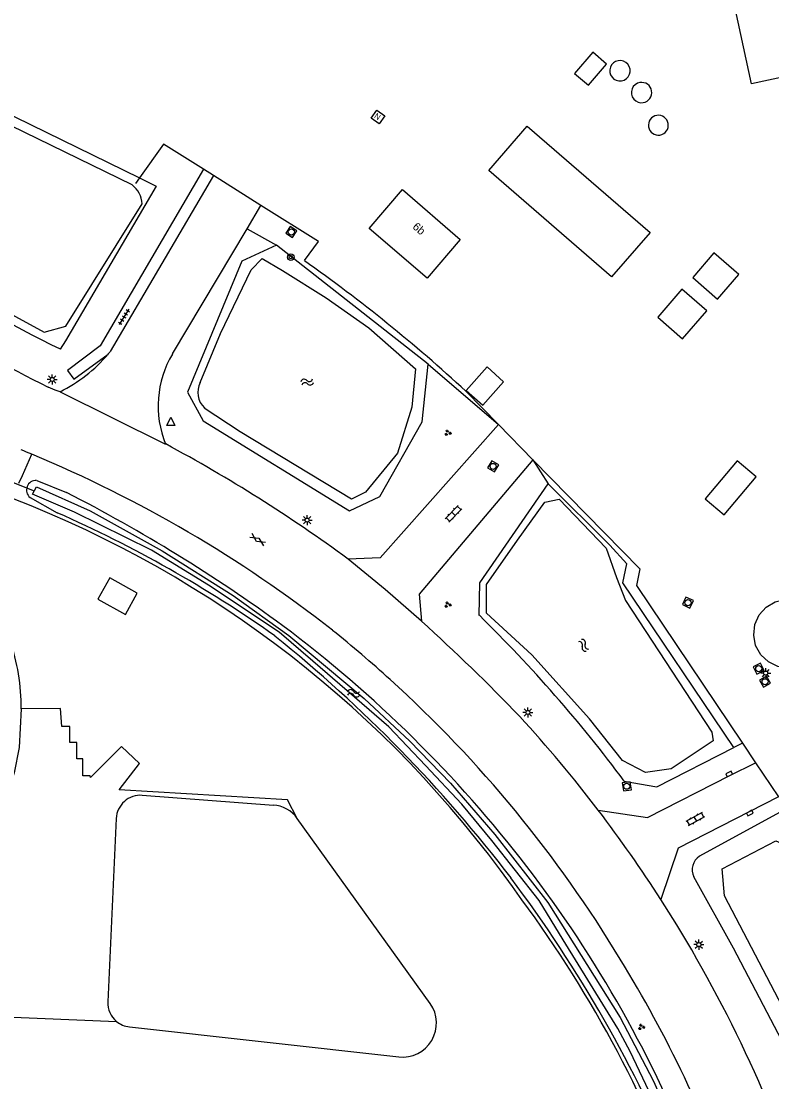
# Model space of a CAD drawing. Extents: x 130998 to 133001, y 398999 to 403002.
# Drawn here: x 132534.4 to 132627.2, y 401533.7 to 401664.8 of the extents above; entities that cross this region are included whole.
import ezdxf

# ---------------------------------------------------------------- set-up
doc = ezdxf.new("R2010")
doc.units = 0
for name, color, linetype in [('gg-afsc-hekwerk', 7, 'Continuous'), ('gg-anno-huisnummerreeks BGT', 7, 'Continuous'), ('gg-bbg-bijgebouw', 7, 'Continuous'), ('gg-bbg-hoofdgebouw', 7, 'Continuous'), ('gg-bbg-opslagtank', 7, 'Continuous'), ('gg-knt-bronhoudergrens', 7, 'Continuous'), ('gg-knt-verharding', 7, 'Continuous'), ('gg-knt-verharding nz', 7, 'Continuous'), ('gg-kntw-bovenkant insteek waterloop', 7, 'Continuous'), ('gg-kntw-waterlijn', 7, 'Continuous'), ('gg-kwrk-betonelement', 7, 'Continuous'), ('gg-kwrk-duiker nz buis', 7, 'Continuous'), ('gt-grn-groengrens', 7, 'Continuous'), ('gt-symb-boom', 7, 'Continuous'), ('gt-symb-gesloten verharding', 7, 'Continuous'), ('gt-symb-groenvak', 7, 'Continuous'), ('gt-symb-klinker verharding', 7, 'Continuous'), ('gt-symb-kolk', 7, 'Continuous'), ('gt-symb-lichtmast', 7, 'Continuous'), ('gt-symb-nortonput', 7, 'Continuous'), ('gt-symb-rioolschacht', 7, 'Continuous'), ('gt-symb-tegel verharding', 7, 'Continuous'), ('gt-symb-waterafsluiter', 7, 'Continuous'), ('gt-symb-watersymbool', 7, 'Continuous'), ('gx-grn-maaiveld', 7, 'Continuous')]:
    doc.layers.add(name, color=color, linetype=linetype)

# ---------------------------------------------------------------- blocks, each defined once
blk = doc.blocks.new('gt0-KOLK')
at = {"layer": 'gt-symb-kolk'}
blk.add_lwpolyline([(0, 0), (0.37, 0), (0.37, 0.4), (-0.38, 0.4), (-0.38, 0), (0, 0)], dxfattribs=at)
blk = doc.blocks.new('gt0-LMAST')
at = {"layer": 'gt-symb-lichtmast'}
for p, q in [((-0.18, 0.17), (-0.45, 0.44)), ((-0.01, 0.25), (-0.01, 0.62)), ((0.17, 0.17), (0.44, 0.44)), ((-0.26, 0), (-0.63, 0)), ((-0.18, -0.18), (-0.45, -0.45)), ((-0.01, -0.25), (-0.01, -0.63)), ((0.44, -0.45), (0.17, -0.18)), ((0.24, 0), (0.62, 0))]:
    blk.add_line(p, q, dxfattribs=at)
blk.add_circle((-0.01, 0), 0.25, dxfattribs=at)
blk = doc.blocks.new('gt0-WA')
at = {"layer": 'gt-symb-watersymbool'}
for centre, start, end in [((-0.32, 0.02), 28.0725, 151.9275), ((0.43, 0.42), 208.0725, 331.9275), ((-0.32, -0.43), 28.0725, 151.9275), ((0.43, -0.03), 208.0725, 331.9275)]:
    blk.add_arc(centre, 0.425, start, end, dxfattribs=at)
blk = doc.blocks.new('gt0-RS')
at = {"layer": 'gt-symb-rioolschacht'}
blk.add_lwpolyline([(-0.5, -0.5), (0.5, -0.5), (0.5, 0.5), (-0.5, 0.5)], close=True, dxfattribs=at)
blk.add_circle((0, 0), 0.375, dxfattribs=at)
blk = doc.blocks.new('gt0-GRVAK')
at = {"layer": 'gt-symb-groenvak'}
for p, q in [((-0.11, 0.19), (-0.23, 0.24)), ((-0.18, 0.15), (0.09, 0.15)), ((-0.09, 0.21), (-0.16, 0.32)), ((-0.05, 0.21), (-0.05, 0.39)), ((0, 0.21), (0.06, 0.32)), ((0.01, 0.19), (0.13, 0.24)), ((0.26, -0.05), (0.2, 0.06)), ((0.3, -0.05), (0.3, 0.13)), ((0.35, -0.05), (0.41, 0.06)), ((-0.24, -0.23), (-0.36, -0.18)), ((-0.32, -0.26), (-0.05, -0.26)), ((-0.23, -0.21), (-0.29, -0.09)), ((-0.18, -0.2), (-0.18, -0.02)), ((-0.14, -0.21), (-0.07, -0.09)), ((-0.12, -0.23), (0, -0.18)), ((0.24, -0.07), (0.12, -0.02)), ((0.17, -0.11), (0.44, -0.11)), ((0.37, -0.07), (0.49, -0.02))]:
    blk.add_line(p, q, dxfattribs=at)
blk = doc.blocks.new('gt0-KL1')
at = {"layer": 'gt-symb-klinker verharding'}
for p, q in [((-1.15, 0.3), (1.15, 0.3)), ((-1, -0.3), (-1, 0.3)), ((-0.5, 0.3), (-0.5, 0.45)), ((0, -0.3), (0, 0.3)), ((0.5, 0.3), (0.5, 0.45)), ((1, -0.3), (1, 0.3)), ((-1.15, -0.3), (1.15, -0.3)), ((-0.5, -0.45), (-0.5, -0.3)), ((0.5, -0.45), (0.5, -0.3))]:
    blk.add_line(p, q, dxfattribs=at)
blk = doc.blocks.new('gt0-GESVH1')
at = {"layer": 'gt-symb-gesloten verharding'}
for p, q in [((-0.99, -0.26), (0.01, 0.24)), ((0.01, -0.26), (-0.99, 0.24)), ((0.01, 0.24), (1.01, -0.26)), ((1.01, 0.24), (0.01, -0.26))]:
    blk.add_line(p, q, dxfattribs=at)
blk = doc.blocks.new('gt0-WAFSL')
at = {"layer": 'gt-symb-waterafsluiter'}
for p, q in [((-0.5, -0.33), (0, 0.67)), ((0, 0.67), (0.5, -0.33)), ((0.5, -0.33), (-0.5, -0.33))]:
    blk.add_line(p, q, dxfattribs=at)
blk = doc.blocks.new('gt0-TEG1')
at = {"layer": 'gt-symb-tegel verharding'}
for p, q in [((-1.12, 0), (1.12, 0)), ((-0.9, -0.25), (-0.9, 0.25)), ((-0.45, -0.25), (-0.45, 0.25)), ((0, -0.25), (0, 0.25)), ((0.45, -0.25), (0.45, 0.25)), ((0.9, -0.25), (0.9, 0.25))]:
    blk.add_line(p, q, dxfattribs=at)
blk = doc.blocks.new('gt0-NPUT')
at = {"layer": 'gt-symb-nortonput'}
blk.add_lwpolyline([(-0.57, -0.61), (-0.57, 0.59), (0.63, 0.59), (0.63, -0.61)], close=True, dxfattribs=at)
blk.add_text('N', height=0.7, dxfattribs=at).set_placement((-0.22, -0.38))
blk = doc.blocks.new('gt0-BOOM')
at = {"layer": 'gt-symb-boom'}
for radius in [0.4, 0.2]:
    blk.add_circle((0, 0), radius, dxfattribs=at)

msp = doc.modelspace()

# ---------------------------------------------------------------- linework, layer by layer
at = {"layer": 'gg-afsc-hekwerk'}
for p, q in [((132558.18, 401645.7), (132556.96, 401646.47)), ((132549.05, 401645.4), (132548.57, 401644.73)), ((132564.06, 401642.01), (132558.18, 401645.7)), ((132571.18, 401637.54), (132564.06, 401642.01)), ((132569.42, 401635.18), (132571.18, 401637.54)), ((132589.38, 401619.05), (132593.39, 401614.94)), ((132597.66, 401610.58), (132593.39, 401614.94)), ((132610.86, 401597.09), (132597.66, 401610.58)), ((132623.56, 401575.54), (132625.17, 401573.14)), ((132625.17, 401573.14), (132628.01, 401568.93)), ((132596.3, 401556.2), (132595.12, 401557.83)), ((132596.3, 401556.2), (132595.12, 401557.83))]:
    msp.add_line(p, q, dxfattribs=at)
for points in [[(132556.96, 401646.47), (132552.01, 401649.57), (132549.05, 401645.4)], [(132610.86, 401597.09), (132610.45, 401595.02), (132623.56, 401575.54)]]:
    msp.add_lwpolyline(points, dxfattribs=at)
for centre, radius, start, end in [((132455.76, 401474.17), 197.08, 47.316, 54.7813), ((132483.95, 401478.42), 136.62, 35.5385, 68.804), ((132483.95, 401478.42), 136.62, 35.5385, 68.804), ((132477.39, 401468.41), 147.81, 19.2458, 36.4374), ((132477.39, 401468.41), 147.81, 19.2458, 36.4374)]:
    msp.add_arc(centre, radius, start, end, dxfattribs=at)
at = {"layer": 'gg-bbg-bijgebouw'}
for points in [[(132602.78, 401658.32), (132604.5, 401656.85), (132606.76, 401659.47), (132605.04, 401660.95), (132602.78, 401658.32)], [(132592.19, 401646.33), (132596.96, 401651.81), (132612.13, 401638.67), (132607.36, 401633.18), (132592.19, 401646.33)], [(132620.44, 401630.42), (132623.1, 401633.47), (132620.01, 401636.15), (132617.4, 401633.09), (132620.44, 401630.42)], [(132613.07, 401628.21), (132616.14, 401625.54), (132619.15, 401628.99), (132616.07, 401631.65), (132613.07, 401628.21)], [(132589.42, 401619.13), (132591.48, 401617.31), (132594.02, 401620.19), (132592.01, 401622.04), (132589.42, 401619.13)], [(132618.93, 401605.74), (132621.28, 401603.77), (132625.23, 401608.47), (132622.88, 401610.44), (132618.93, 401605.74)]]:
    msp.add_lwpolyline(points, dxfattribs=at)
at = {"layer": 'gg-bbg-hoofdgebouw'}
for points in [[(132612.8, 401711.67), (132631.87, 401715.81), (132643.76, 401661.17), (132624.67, 401657.04), (132620.91, 401674.41), (132620.46, 401674.31)], [(132577.42, 401639.15), (132581.54, 401643.99), (132588.66, 401637.78), (132584.6, 401633), (132577.42, 401639.15)]]:
    msp.add_lwpolyline(points, dxfattribs=at)
at = {"layer": 'gg-bbg-opslagtank'}
msp.add_lwpolyline([(132624.93, 401588.92), (132625.07, 401590.21), (132625.61, 401591.4), (132626.47, 401592.37), (132627.59, 401593.04), (132628.86, 401593.34), (132630.16, 401593.24), (132631.37, 401592.75), (132632.37, 401591.92), (132633.08, 401590.82), (132633.3, 401590.21), (132633.45, 401588.92), (132633.21, 401587.64), (132632.58, 401586.49), (132631.64, 401585.59), (132630.48, 401585.01), (132629.19, 401584.81), (132627.9, 401585.01), (132626.74, 401585.59), (132625.8, 401586.49), (132625.17, 401587.64), (132624.93, 401588.92)], dxfattribs=at)
for centre, radius, start, end in [((132608.4, 401658.65), 1.26, 99.4399, 279.4773), ((132608.41, 401658.65), 1.26, 279.4324, 99.4848), ((132611.08, 401655.95), 1.26, 99.41, 279.41), ((132611.08, 401655.95), 1.26, 279.41, 99.41), ((132613.15, 401651.92), 1.23, 99.4317, 279.3781), ((132613.15, 401651.92), 1.23, 279.4241, 99.3857)]:
    msp.add_arc(centre, radius, start, end, dxfattribs=at)
at = {"layer": 'gg-knt-bronhoudergrens'}
msp.add_line((132514, 401542.49), (132546.2, 401541.18), dxfattribs=at)
for points in [[(132542.95, 401571.51), (132542.05, 401571.51), (132542.05, 401573.61), (132541.29, 401573.61), (132541.29, 401575.62), (132540.45, 401575.62), (132540.45, 401577.62), (132539.47, 401577.62), (132539.28, 401579.82), (132534.45, 401579.78)], [(132568.54, 401566.26), (132567.32, 401568.55), (132546.55, 401569.78), (132549.06, 401573.05), (132546.81, 401575.16), (132542.98, 401571.33), (132542.95, 401571.51)]]:
    msp.add_lwpolyline(points, dxfattribs=at)
msp.add_arc((132508.41, 401579.91), 26.03, 359.7092, 18.8365, dxfattribs=at)
at = {"layer": 'gg-knt-verharding'}
for p, q in [((132558.18, 401645.7), (132545.44, 401623.95)), ((132562.34, 401639.11), (132564.06, 401642.01)), ((132553.12, 401623.65), (132562.34, 401639.11))]:
    msp.add_line(p, q, dxfattribs=at)
for points in [[(132556.96, 401646.47), (132544.2, 401624.65), (132540.16, 401621.59), (132540.93, 401620.53), (132545.16, 401623.61)], [(132539.24, 401618.99), (132538.62, 401619.18), (132537.77, 401619.55)], [(132593.39, 401614.94), (132578.79, 401598.45), (132574.83, 401598.3)], [(132597.66, 401610.58), (132583.59, 401593.98), (132583.88, 401590.63)], [(132583.88, 401590.63), (132579.4, 401594.53), (132574.83, 401598.3)], [(132605.73, 401567.27), (132611.81, 401566.35), (132622, 401571.57), (132625.17, 401573.14)], [(132628.01, 401568.93), (132624.35, 401567.09), (132615.61, 401562.6), (132613.47, 401556.22)], [(132617.27, 401550), (132615.42, 401553.11), (132613.47, 401556.22)]]:
    msp.add_lwpolyline(points, dxfattribs=at)
for centre, radius, start, end in [((132611.14, 401767.03), 164.72, 231.7557, 243.5507), ((132530.93, 401635.74), 18.7, 296.3746, 319.5666), ((132534.03, 401633.19), 14.68, 319.2972, 320.9902), ((132563.8, 401617.24), 12.45, 149.0362, 202.2971), ((132462.43, 401445.08), 190.03, 53.7379, 61.781), ((132472.6, 401459.99), 163.92, 67.3461, 67.8358), ((132473.91, 401463.1), 160.55, 51.9361, 67.3517), ((132440.31, 401430.51), 215.05, 43.6092, 48.1193), ((132475.93, 401468.75), 154.86, 47.7679, 51.2351), ((132476.12, 401468.99), 154.56, 31.1186, 47.7601), ((132471.55, 401464.6), 168.96, 37.4234, 42.5463), ((132475.98, 401468.09), 163.31, 32.659, 37.3946), ((132475.49, 401467.52), 164.02, 22.8978, 30.1881), ((132477.65, 401468.37), 153.57, 19.2112, 31.6125)]:
    msp.add_arc(centre, radius, start, end, dxfattribs=at)
at = {"layer": 'gg-knt-verharding nz'}
msp.add_line((132539.24, 401618.99), (132552.28, 401612.52), dxfattribs=at)
at = {"layer": 'gg-kntw-bovenkant insteek waterloop'}
for p, q in [((132549.05, 401645.4), (132551.13, 401644.38)), ((132584.71, 401622.41), (132565.97, 401637.08)), ((132536.35, 401608.03), (132540.04, 401606.53)), ((132535.54, 401605.92), (132538.89, 401604.03)), ((132549.39, 401569.11), (132565.59, 401567.91)), ((132628.13, 401566.98), (132618.24, 401561.58)), ((132546.17, 401566.25), (132545.13, 401543.59)), ((132547.81, 401540.49), (132581.08, 401536.78))]:
    msp.add_line(p, q, dxfattribs=at)
for points in [[(132514.19, 401662.81), (132518.21, 401660.51), (132549.05, 401645.4)], [(132551.13, 401644.38), (132539.92, 401625.28), (132539.26, 401624.26)], [(132565.97, 401637.08), (132561.69, 401635.12), (132554.99, 401618.93)], [(132554.99, 401618.93), (132556.9, 401615.38), (132574.98, 401604.28), (132578.73, 401606.04), (132583.98, 401615.27), (132584.71, 401622.41)], [(132591.03, 401591.35), (132591.11, 401595.37), (132599.54, 401607.59)], [(132599.54, 401607.59), (132607.17, 401600.01), (132609.25, 401597.72)], [(132622.46, 401575.02), (132608.78, 401595.35), (132609.25, 401597.72)], [(132608.94, 401570.87), (132612.95, 401570.17), (132622.46, 401575.02)], [(132629.34, 401537.01), (132622.42, 401550.24), (132617.52, 401559.02)]]:
    msp.add_lwpolyline(points, dxfattribs=at)
for centre, radius, start, end in [((132595.46, 401740.98), 129.54, 225.8265, 244.288), ((132536.28, 401606.84), 1.19, 86.812, 231.2694), ((132449.29, 401429.31), 199.1, 53.8412, 62.8855), ((132476.17, 401461.94), 155.32, 54.765, 66.1835), ((132466.73, 401464.62), 177.52, 36.7648, 45.5544), ((132456.87, 401453.36), 173.79, 37.3918, 51.1959), ((132473.58, 401465.49), 155.56, 37.5586, 53.2012), ((132549.17, 401566.11), 3, 85.8099, 177.3465), ((132565.29, 401563.92), 4, 35.6844, 85.7991), ((132619.32, 401559.9), 2, 122.7686, 206.0052), ((132476.39, 401467.94), 151.85, 21.3433, 37.4743), ((132460.19, 401457.89), 168.41, 22.575, 36.855), ((132548.13, 401543.48), 3, 177.8434, 230.13), ((132548.13, 401543.48), 3, 230.1398, 263.8865)]:
    msp.add_arc(centre, radius, start, end, dxfattribs=at)
at = {"layer": 'gg-kntw-waterlijn'}
msp.add_line((132548.15, 401644.54), (132515.1, 401660.62), dxfattribs=at)
for points in [[(132511.18, 401658.68), (132509.1, 401655.04), (132507.12, 401651.05), (132506.27, 401648.39), (132508.93, 401645.16), (132516.81, 401638.99), (132526.14, 401632.4), (132537.27, 401626.36), (132539.94, 401627.09), (132549.4, 401642.21)], [(132556.54, 401620.14), (132559.04, 401626.16), (132562.85, 401634.05), (132564.2, 401635.46), (132566.71, 401633.95), (132572.12, 401630.59), (132577.37, 401626.86), (132583.13, 401621.83), (132582.71, 401617.09), (132580.94, 401611.38), (132576.98, 401606.59), (132575.26, 401605.7), (132561.48, 401614.02), (132557.06, 401616.97)], [(132613.96, 401528.42), (132609.67, 401537.45), (132608.15, 401540.28), (132601.4, 401551.25), (132598.41, 401556.11), (132592.57, 401563.52), (132588.89, 401568.03), (132584.38, 401572.8), (132579.86, 401577.59), (132570.46, 401585.68), (132566.31, 401589.27), (132557.58, 401595.08), (132550.52, 401599.4), (132541.01, 401604.08), (132535.82, 401606.33), (132536.34, 401607.25)], [(132536.34, 401607.25), (132542.96, 401604.25), (132551.84, 401599.32), (132560.62, 401593.79), (132567.51, 401588.85), (132576.81, 401581.06), (132582.45, 401575.81), (132587.49, 401570.61), (132592.94, 401564.26), (132599.49, 401555.85), (132608.45, 401541.65), (132612.5, 401533.88), (132616.01, 401526.13)], [(132595.76, 401600.65), (132599.11, 401605.33), (132600.89, 401605.69), (132606.71, 401599.66), (132607.99, 401596.04), (132609.1, 401593.18), (132619.74, 401576.93), (132619.92, 401575.83), (132614.72, 401572.39), (132611.56, 401571.93), (132608.74, 401573.42), (132604.65, 401578.57), (132597.53, 401586.46), (132591.91, 401591.6), (132591.91, 401595.16), (132595.76, 401600.65)], [(132644.92, 401497.41), (132643.74, 401508.94), (132642.05, 401517.07), (132640.36, 401525.21), (132636.46, 401534.64), (132633.66, 401535.84), (132630.39, 401539.36), (132621.33, 401556.68), (132621.02, 401560.04), (132627.65, 401563.48), (132629.84, 401562.54), (132636, 401550.05), (132641.93, 401534.52), (132644.86, 401524.17), (132647.67, 401510.59), (132649.73, 401497.62)]]:
    msp.add_lwpolyline(points, dxfattribs=at)
for centre, radius, start, end in [((132546.2, 401642), 3.2, 3.74, 52.5654), ((132559.01, 401618.92), 2.75, 153.7403, 225.0552)]:
    msp.add_arc(centre, radius, start, end, dxfattribs=at)
at = {"layer": 'gg-kwrk-betonelement'}
msp.add_lwpolyline([(132543.9, 401593.34), (132547.32, 401591.44), (132548.78, 401594.09), (132545.37, 401595.98), (132543.9, 401593.34)], dxfattribs=at)
at = {"layer": 'gg-kwrk-duiker nz buis'}
msp.add_line((132531.3, 401608.61), (132535.93, 401606.78), dxfattribs=at)
at = {"layer": 'gt-grn-groengrens'}
for p, q in [((132562.34, 401639.11), (132565.97, 401637.08)), ((132584.71, 401622.41), (132593.39, 401614.94)), ((132534.59, 401608.65), (132535.73, 401611.27)), ((132597.66, 401610.58), (132599.54, 401607.59)), ((132534.16, 401607.67), (132534.59, 401608.65)), ((132623.56, 401575.54), (132622.46, 401575.02))]:
    msp.add_line(p, q, dxfattribs=at)
at = {"layer": 'gx-grn-maaiveld'}
msp.add_line((132584.97, 401543.38), (132568.54, 401566.26), dxfattribs=at)
msp.add_lwpolyline([(132534.45, 401579.78), (132534.2, 401575.04), (132533.58, 401571.9), (132533.04, 401570.24), (132532.38, 401568.72), (132531.63, 401567.27), (132530.62, 401565.65), (132528.56, 401562.65), (132525.04, 401557.85), (132516.75, 401546.36), (132514, 401542.49)], dxfattribs=at)
msp.add_arc((132581.54, 401540.96), 4.2, 263.6332, 35.3008, dxfattribs=at)

# ---------------------------------------------------------------- block references
at = {"layer": 'gt-symb-boom'}
msp.add_blockref('gt0-BOOM', (132567.74, 401635.62), dxfattribs=at)
at = {"layer": 'gt-symb-gesloten verharding', "rotation": -33.37220238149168}
msp.add_blockref('gt0-GESVH1', (132563.65, 401600.7), dxfattribs=at)
at = {"layer": 'gt-symb-groenvak'}
for p in [(132587.13, 401613.9), (132587.13, 401592.67), (132611.05, 401540.48)]:
    msp.add_blockref('gt0-GRVAK', p, dxfattribs=at)
at = {"layer": 'gt-symb-klinker verharding'}
for p, rotation in [((132587.84, 401603.9), 46.21542825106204), ((132617.74, 401566.19), 28.94886164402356)]:
    msp.add_blockref('gt0-KL1', p, dxfattribs=dict(at, rotation=rotation))
at = {"layer": 'gt-symb-kolk'}
for p, rotation in [((132622, 401571.57), 27.113595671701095), ((132624.35, 401567.09), -153.32667346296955)]:
    msp.add_blockref('gt0-KOLK', p, dxfattribs=dict(at, rotation=rotation))
at = {"layer": 'gt-symb-lichtmast', "rotation": -90.00000000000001}
for p in [(132538.27, 401620.49), (132569.76, 401603.11), (132597.03, 401579.34), (132618.15, 401550.65)]:
    msp.add_blockref('gt0-LMAST', p, dxfattribs=at)
at = {"layer": 'gt-symb-lichtmast'}
msp.add_blockref('gt0-LMAST', (132626.42, 401584.22), dxfattribs=at)
at = {"layer": 'gt-symb-nortonput', "rotation": 143.90943276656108}
msp.add_blockref('gt0-NPUT', (132578.53, 401652.9), dxfattribs=at)
at = {"layer": 'gt-symb-rioolschacht'}
for p, rotation in [((132567.81, 401638.72), 146.41960432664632), ((132592.74, 401609.75), 59.871399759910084), ((132616.81, 401592.92), -114.51507073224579), ((132625.55, 401584.76), -63.25557979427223), ((132626.33, 401583.14), -60.511092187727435), ((132609.25, 401570.23), -172.00768607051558)]:
    msp.add_blockref('gt0-RS', p, dxfattribs=dict(at, rotation=rotation))
at = {"layer": 'gt-symb-tegel verharding', "rotation": -121.41597875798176}
msp.add_blockref('gt0-TEG1', (132547.14, 401628.23), dxfattribs=at)
at = {"layer": 'gt-symb-waterafsluiter'}
msp.add_blockref('gt0-WAFSL', (132552.92, 401615.15), dxfattribs=at)
at = {"layer": 'gt-symb-watersymbool'}
for p, rotation in [((132569.71, 401620.16), 13.299584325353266), ((132603.9, 401587.69), -51.82346239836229)]:
    msp.add_blockref('gt0-WA', p, dxfattribs=dict(at, rotation=rotation))
msp.add_blockref('gt0-WA', (132575.44, 401581.73), dxfattribs=at)

# ---------------------------------------------------------------- texts
at = {"layer": 'gg-anno-huisnummerreeks BGT'}
msp.add_text('6b', height=1, rotation=319.4, dxfattribs=at).set_placement((132582.7, 401639.24))

doc.saveas('drawing.dxf')
